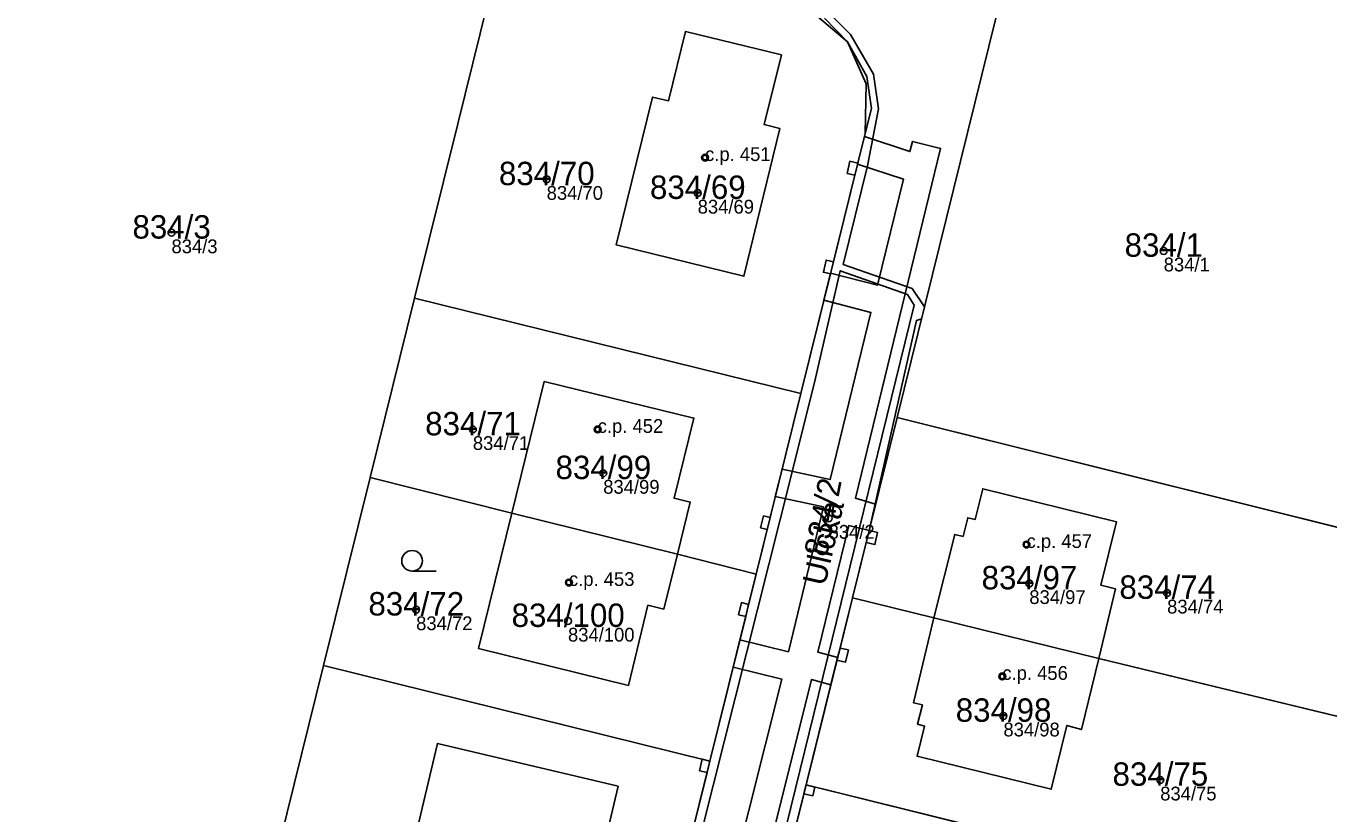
# Model space of a CAD drawing. Extents: x -603967 to -594699, y -1179315 to -1165625.
# Drawn here: x -597555.8 to -597461.1, y -1172205.2 to -1172148 of the extents above; entities that cross this region are included whole.
import ezdxf

# ---------------------------------------------------------------- set-up
doc = ezdxf.new("R2010")
doc.units = 0
for name, color, linetype in [('Definiční body', 7, 'Continuous'), ('Hranice parcel', 7, 'Continuous'), ('Parcelní čísla', 7, 'Continuous'), ('Polygon budovy', 7, 'Continuous'), ('Polygon parcely', 7, 'Continuous'), ('Pop  PČ popisy', 7, 'Continuous'), ('Věcná břemena k části', 7, 'Continuous'), ('Značky budov', 7, 'Continuous'), ('Značky kultur', 7, 'Continuous')]:
    doc.layers.add(name, color=color, linetype=linetype)

msp = doc.modelspace()

# ---------------------------------------------------------------- linework, layer by layer
at = {"layer": 'Definiční body'}
for centre in [(-597506.43, -1172157.55994), (-597517.94, -1172159.13994), (-597506.97, -1172160.13994), (-597545.19, -1172163.01994), (-597473.12, -1172164.33994), (-597523.3, -1172177.30994), (-597514.23, -1172177.30994), (-597513.83, -1172180.48994), (-597497.46, -1172183.75994), (-597483.08, -1172185.66994), (-597516.32, -1172188.42994), (-597482.88, -1172188.49994), (-597472.87, -1172189.18994), (-597527.42, -1172190.39994), (-597516.39, -1172191.22994), (-597484.84, -1172195.24994), (-597484.76, -1172198.11994), (-597473.37, -1172202.76994)]:
    msp.add_circle(centre, 0.25, dxfattribs=at)
at = {"layer": 'Hranice parcel'}
for p, q in [((-597530.76, -1172180.81), (-597527.53, -1172167.77)), ((-597527.53, -1172167.77), (-597499.48, -1172174.71)), ((-597499.48, -1172174.71), (-597502.72, -1172187.81)), ((-597492.49, -1172176.44), (-597495.73, -1172189.54)), ((-597492.49, -1172176.44), (-597451.92, -1172186.56)), ((-597534.14, -1172194.46), (-597530.76, -1172180.81)), ((-597530.76, -1172180.81), (-597520.46, -1172183.38)), ((-597520.46, -1172183.38), (-597508.44, -1172186.38)), ((-597489.81, -1172191), (-597488.29, -1172184.93)), ((-597508.44, -1172186.38), (-597502.72, -1172187.81)), ((-597502.72, -1172187.81), (-597506.08, -1172201.4)), ((-597476.61, -1172188.89), (-597477.84, -1172193.96)), ((-597495.73, -1172189.54), (-597499.09, -1172203.13)), ((-597495.73, -1172189.54), (-597489.81, -1172191)), ((-597491.3, -1172197.16), (-597489.81, -1172191)), ((-597477.84, -1172193.96), (-597489.81, -1172191)), ((-597477.84, -1172193.96), (-597479.09, -1172199.11)), ((-597477.84, -1172193.96), (-597448.46, -1172201.07)), ((-597539.96, -1172217.98), (-597534.14, -1172194.46)), ((-597534.14, -1172194.46), (-597506.08, -1172201.4)), ((-597499.09, -1172203.13), (-597475.99, -1172208.85))]:
    msp.add_line(p, q, dxfattribs=at)
for points in [[(-597482, -1172142.34), (-597482.67, -1172143.27), (-597484.7, -1172145.81), (-597485.31, -1172147.43), (-597492.49, -1172176.44)], [(-597527.53, -1172167.77), (-597524.4, -1172155.1), (-597521.68, -1172144.11)], [(-597503.8, -1172145.8), (-597499.36, -1172146.4), (-597496.09, -1172149.15), (-597494.72, -1172152.2), (-597494.8, -1172155.8), (-597496.36, -1172162.09), (-597499.48, -1172174.71)], [(-597509.09, -1172153.45), (-597510.25, -1172153.16), (-597512.9, -1172163.89), (-597503.61, -1172166.18), (-597500.99, -1172155.45), (-597502.15, -1172155.16), (-597500.89, -1172150.1), (-597507.85, -1172148.39), (-597509.09, -1172153.45)], [(-597520.46, -1172183.38), (-597518.12, -1172173.82), (-597507.24, -1172176.48), (-597508.68, -1172182.31), (-597507.51, -1172182.59), (-597508.44, -1172186.38)], [(-597488.29, -1172184.93), (-597487.69, -1172185.08), (-597487.35, -1172183.72), (-597486.81, -1172183.85), (-597486.26, -1172181.62), (-597476.54, -1172184.03), (-597477.68, -1172188.63), (-597476.61, -1172188.89)], [(-597508.44, -1172186.38), (-597509.42, -1172190.36), (-597510.58, -1172190.08), (-597512, -1172195.9), (-597522.89, -1172193.23), (-597520.46, -1172183.38)], [(-597479.09, -1172199.11), (-597480.15, -1172198.81), (-597481.29, -1172203.45), (-597491.03, -1172201.05), (-597490.49, -1172198.86), (-597491, -1172198.73), (-597490.64, -1172197.32), (-597491.3, -1172197.16)], [(-597517.46, -1172206.31), (-597518.15, -1172209.2), (-597515.91, -1172209.73), (-597517.3, -1172215.62), (-597521.86, -1172214.54), (-597522.13, -1172215.63), (-597530.41, -1172213.68), (-597529.04, -1172207.79), (-597527.76, -1172208.09), (-597525.87, -1172200.12), (-597512.75, -1172203.23), (-597513.68, -1172207.21), (-597517.46, -1172206.31)], [(-597506.08, -1172201.4), (-597510, -1172217.22), (-597511.09, -1172219.66), (-597513.05, -1172221.84), (-597516.31, -1172223.14), (-597519.69, -1172223.07)], [(-597497.34, -1172229.32), (-597499.96, -1172228.12), (-597501.54, -1172226.71), (-597503.22, -1172223.36), (-597503.18, -1172219.63), (-597499.09, -1172203.13)]]:
    msp.add_lwpolyline(points, dxfattribs=at)
at = {"layer": 'Polygon budovy'}
for points in [[(-597512.9, -1172163.89), (-597503.61, -1172166.18), (-597500.99, -1172155.45), (-597502.15, -1172155.16), (-597500.89, -1172150.1), (-597507.85, -1172148.39), (-597509.09, -1172153.45), (-597510.25, -1172153.16)], [(-597508.68, -1172182.31), (-597507.24, -1172176.48), (-597518.12, -1172173.82), (-597520.46, -1172183.38), (-597508.44, -1172186.38), (-597507.51, -1172182.59)], [(-597489.81, -1172191), (-597477.84, -1172193.96), (-597476.61, -1172188.89), (-597477.68, -1172188.63), (-597476.54, -1172184.03), (-597486.26, -1172181.62), (-597486.81, -1172183.85), (-597487.35, -1172183.72), (-597487.69, -1172185.08), (-597488.29, -1172184.93)], [(-597520.46, -1172183.38), (-597522.89, -1172193.23), (-597512, -1172195.9), (-597510.58, -1172190.08), (-597509.42, -1172190.36), (-597508.44, -1172186.38)], [(-597489.81, -1172191), (-597491.3, -1172197.16), (-597490.64, -1172197.32), (-597491, -1172198.73), (-597490.49, -1172198.86), (-597491.03, -1172201.05), (-597481.29, -1172203.45), (-597480.15, -1172198.81), (-597479.09, -1172199.11), (-597477.84, -1172193.96)], [(-597530.41, -1172213.68), (-597522.13, -1172215.63), (-597521.86, -1172214.54), (-597517.3, -1172215.62), (-597515.91, -1172209.73), (-597518.15, -1172209.2), (-597517.46, -1172206.31), (-597513.68, -1172207.21), (-597512.75, -1172203.23), (-597525.87, -1172200.12), (-597527.76, -1172208.09), (-597529.04, -1172207.79)]]:
    msp.add_lwpolyline(points, close=True, dxfattribs=at)
at = {"layer": 'Polygon parcely'}
for points in [[(-597524.4, -1172155.1), (-597521.68, -1172144.11), (-597529.61, -1172141.52), (-597534.55, -1172139.94), (-597529.56, -1172108.37), (-597553.51, -1172104.42), (-597567.49, -1172221.9), (-597563.38, -1172220.61), (-597549.43, -1172218.19), (-597539.96, -1172217.98), (-597534.14, -1172194.46), (-597530.76, -1172180.81), (-597527.53, -1172167.77)], [(-597452.41, -1172184.06), (-597452.76, -1172181.79), (-597454.8, -1172170.28), (-597457.25, -1172157.02), (-597460.58, -1172139.14), (-597461.19, -1172135.04), (-597463.88, -1172137.94), (-597482, -1172142.34), (-597482.67, -1172143.27), (-597484.7, -1172145.81), (-597485.31, -1172147.43), (-597492.49, -1172176.44), (-597451.92, -1172186.56)], [(-597499.48, -1172174.71), (-597496.36, -1172162.09), (-597494.8, -1172155.8), (-597494.72, -1172152.2), (-597496.09, -1172149.15), (-597499.36, -1172146.4), (-597503.8, -1172145.8), (-597521.68, -1172144.11), (-597524.4, -1172155.1), (-597527.53, -1172167.77)], [(-597509.09, -1172153.45), (-597510.25, -1172153.16), (-597512.9, -1172163.89), (-597503.61, -1172166.18), (-597500.99, -1172155.45), (-597502.15, -1172155.16), (-597500.89, -1172150.1), (-597507.85, -1172148.39)], [(-597509.09, -1172153.45), (-597507.85, -1172148.39), (-597500.89, -1172150.1), (-597502.15, -1172155.16), (-597500.99, -1172155.45), (-597503.61, -1172166.18), (-597512.9, -1172163.89), (-597510.25, -1172153.16)], [(-597520.46, -1172183.38), (-597518.12, -1172173.82), (-597507.24, -1172176.48), (-597508.68, -1172182.31), (-597507.51, -1172182.59), (-597508.44, -1172186.38), (-597502.72, -1172187.81), (-597499.48, -1172174.71), (-597527.53, -1172167.77), (-597530.76, -1172180.81)], [(-597508.44, -1172186.38), (-597507.51, -1172182.59), (-597508.68, -1172182.31), (-597507.24, -1172176.48), (-597518.12, -1172173.82), (-597520.46, -1172183.38)], [(-597477.68, -1172188.63), (-597476.61, -1172188.89), (-597477.84, -1172193.96), (-597448.46, -1172201.07), (-597449.7, -1172197.16), (-597450.12, -1172195.85), (-597450.21, -1172195.34), (-597451.85, -1172186.95), (-597451.92, -1172186.56), (-597492.49, -1172176.44), (-597495.73, -1172189.54), (-597489.81, -1172191), (-597488.29, -1172184.93), (-597487.69, -1172185.08), (-597487.35, -1172183.72), (-597486.81, -1172183.85), (-597486.26, -1172181.62), (-597476.54, -1172184.03)], [(-597506.08, -1172201.4), (-597502.72, -1172187.81), (-597508.44, -1172186.38), (-597509.42, -1172190.36), (-597510.58, -1172190.08), (-597512, -1172195.9), (-597522.89, -1172193.23), (-597520.46, -1172183.38), (-597530.76, -1172180.81), (-597534.14, -1172194.46)], [(-597477.84, -1172193.96), (-597476.61, -1172188.89), (-597477.68, -1172188.63), (-597476.54, -1172184.03), (-597486.26, -1172181.62), (-597486.81, -1172183.85), (-597487.35, -1172183.72), (-597487.69, -1172185.08), (-597488.29, -1172184.93), (-597489.81, -1172191)], [(-597520.46, -1172183.38), (-597522.89, -1172193.23), (-597512, -1172195.9), (-597510.58, -1172190.08), (-597509.42, -1172190.36), (-597508.44, -1172186.38)], [(-597499.09, -1172203.13), (-597475.99, -1172208.85), (-597454.29, -1172214.22), (-597449.64, -1172215.37), (-597447.93, -1172212.94), (-597447, -1172210.17), (-597448.22, -1172202.57), (-597448.46, -1172201.07), (-597477.84, -1172193.96), (-597479.09, -1172199.11), (-597480.15, -1172198.81), (-597481.29, -1172203.45), (-597491.03, -1172201.05), (-597490.49, -1172198.86), (-597491, -1172198.73), (-597490.64, -1172197.32), (-597491.3, -1172197.16), (-597489.81, -1172191), (-597495.73, -1172189.54)], [(-597477.84, -1172193.96), (-597489.81, -1172191), (-597491.3, -1172197.16), (-597490.64, -1172197.32), (-597491, -1172198.73), (-597490.49, -1172198.86), (-597491.03, -1172201.05), (-597481.29, -1172203.45), (-597480.15, -1172198.81), (-597479.09, -1172199.11)], [(-597534.14, -1172194.46), (-597539.96, -1172217.98), (-597519.69, -1172223.07), (-597516.31, -1172223.14), (-597513.05, -1172221.84), (-597511.09, -1172219.66), (-597510, -1172217.22), (-597506.08, -1172201.4)], [(-597517.46, -1172206.31), (-597518.15, -1172209.2), (-597515.91, -1172209.73), (-597517.3, -1172215.62), (-597521.86, -1172214.54), (-597522.13, -1172215.63), (-597530.41, -1172213.68), (-597529.04, -1172207.79), (-597527.76, -1172208.09), (-597525.87, -1172200.12), (-597512.75, -1172203.23), (-597513.68, -1172207.21)], [(-597517.46, -1172206.31), (-597513.68, -1172207.21), (-597512.75, -1172203.23), (-597525.87, -1172200.12), (-597527.76, -1172208.09), (-597529.04, -1172207.79), (-597530.41, -1172213.68), (-597522.13, -1172215.63), (-597521.86, -1172214.54), (-597517.3, -1172215.62), (-597515.91, -1172209.73), (-597518.15, -1172209.2)], [(-597475.99, -1172208.85), (-597499.09, -1172203.13), (-597503.18, -1172219.63), (-597503.22, -1172223.36), (-597501.54, -1172226.71), (-597499.96, -1172228.12), (-597497.34, -1172229.32), (-597482.92, -1172233.12), (-597479.84, -1172222.71), (-597477.76, -1172216.03)]]:
    msp.add_lwpolyline(points, close=True, dxfattribs=at)
msp.add_lwpolyline([(-597499.36, -1172146.4), (-597496.09, -1172149.15), (-597494.72, -1172152.2), (-597494.8, -1172155.8), (-597496.36, -1172162.09), (-597499.48, -1172174.71), (-597502.72, -1172187.81), (-597506.08, -1172201.4), (-597510, -1172217.22), (-597511.09, -1172219.66), (-597513.05, -1172221.84), (-597516.31, -1172223.14), (-597519.69, -1172223.07), (-597497.34, -1172229.32), (-597499.96, -1172228.12), (-597501.54, -1172226.71), (-597503.22, -1172223.36), (-597503.18, -1172219.63), (-597499.09, -1172203.13), (-597495.73, -1172189.54), (-597492.49, -1172176.44), (-597485.31, -1172147.43)], dxfattribs=at)
at = {"layer": 'Věcná břemena k části'}
for points in [[(-597497.76, -1172147.43), (-597496.09, -1172149.15), (-597494.68, -1172151.66), (-597494.34, -1172153.99), (-597494.8, -1172155.8), (-597495.34, -1172157.97), (-597495.55, -1172158.84), (-597496.36, -1172162.09), (-597497.11, -1172165.14), (-597497.33, -1172166.01), (-597499.48, -1172174.71), (-597501.71, -1172183.71), (-597501.92, -1172184.58), (-597502.72, -1172187.81), (-597503.27, -1172190.02), (-597503.48, -1172190.89), (-597506.08, -1172201.4), (-597506.29, -1172202.23), (-597510, -1172217.22)], [(-597503.18, -1172219.63), (-597499.25, -1172203.78), (-597499.09, -1172203.13), (-597499.04, -1172202.91), (-597496.85, -1172194.06), (-597496.63, -1172193.19), (-597495.73, -1172189.54), (-597494.74, -1172185.53), (-597494.52, -1172184.65), (-597491.08, -1172169.39), (-597490.72, -1172169.28), (-597490.5, -1172168.4), (-597491.4, -1172167.08), (-597496.4, -1172165.32), (-597494.64, -1172158.15), (-597493.84, -1172154.01), (-597494.2, -1172151.5), (-597495.87, -1172148.62), (-597497.44, -1172147.05)], [(-597502, -1172208.66), (-597498.71, -1172195.48), (-597497.29, -1172195.86), (-597496.8, -1172193.88), (-597498.23, -1172193.49), (-597495.99, -1172184.29), (-597494.52, -1172184.65), (-597494.05, -1172182.73), (-597495.51, -1172182.31), (-597489.33, -1172156.89), (-597491.37, -1172156.39), (-597491.55, -1172157.13), (-597494.86, -1172156.04), (-597495.35, -1172158.03), (-597492.03, -1172159.12), (-597493.91, -1172166.83), (-597497.31, -1172165.95), (-597497.8, -1172167.93), (-597494.39, -1172168.81), (-597497.35, -1172180.95), (-597500.84, -1172180.19), (-597501.33, -1172182.17), (-597497.83, -1172182.94), (-597500.38, -1172193.46), (-597503.9, -1172192.59), (-597504.39, -1172194.57), (-597500.86, -1172195.44), (-597504.44, -1172209.72)]]:
    msp.add_lwpolyline(points, dxfattribs=at)
for points in [[(-597496.12, -1172158.71), (-597495.55, -1172158.84), (-597495.34, -1172157.97), (-597495.91, -1172157.83)], [(-597497.33, -1172166.01), (-597497.11, -1172165.14), (-597497.63, -1172165.01), (-597497.84, -1172165.89)], [(-597500.56, -1172228.42), (-597516.16, -1172223.57), (-597512.27, -1172221.82), (-597509.87, -1172219.12), (-597501, -1172183.95), (-597498.49, -1172173.91), (-597496.61, -1172165.78), (-597491.74, -1172167.5), (-597491.24, -1172168.28), (-597501.84, -1172211.48), (-597503.51, -1172219.82), (-597503.77, -1172223.05), (-597502.57, -1172225.81)], [(-597502.4, -1172184.46), (-597501.92, -1172184.58), (-597501.71, -1172183.71), (-597502.19, -1172183.59)], [(-597494.52, -1172184.65), (-597494.74, -1172185.53), (-597494.1, -1172185.67), (-597493.9, -1172184.8)], [(-597504, -1172190.77), (-597503.48, -1172190.89), (-597503.27, -1172190.02), (-597503.79, -1172189.89)], [(-597496.02, -1172193.33), (-597496.63, -1172193.19), (-597496.85, -1172194.06), (-597496.23, -1172194.21)], [(-597506.84, -1172202.1), (-597506.29, -1172202.23), (-597506.08, -1172201.4), (-597506.64, -1172201.26)], [(-597498.6, -1172203.93), (-597498.45, -1172203.29), (-597499.09, -1172203.13), (-597499.25, -1172203.78)]]:
    msp.add_lwpolyline(points, close=True, dxfattribs=at)
at = {"layer": 'Značky budov'}
for centre in [(-597506.4368, -1172157.55916), (-597514.2368, -1172177.30916), (-597483.0868, -1172185.66916), (-597516.3268, -1172188.42916), (-597484.8468, -1172195.24916)]:
    msp.add_circle(centre, 0.175, dxfattribs=at)
at = {"layer": 'Značky kultur'}
msp.add_line((-597527.713, -1172187.6), (-597525.963, -1172187.6), dxfattribs=at)
msp.add_circle((-597527.71286, -1172186.84981), 0.75, dxfattribs=at)

# ---------------------------------------------------------------- texts
at = {"layer": 'Definiční body'}
for s, p in [('c.p. 451', (-597506.43, -1172157.81)), ('834/70', (-597517.94, -1172160.629)), ('834/69', (-597506.97, -1172161.629)), ('834/3', (-597545.19, -1172164.509)), ('834/1', (-597473.12, -1172165.829)), ('c.p. 452', (-597514.23, -1172177.56)), ('834/71', (-597523.3, -1172178.799)), ('834/99', (-597513.83, -1172181.979)), ('834/2', (-597497.46, -1172185.249)), ('c.p. 457', (-597483.08, -1172185.92)), ('c.p. 453', (-597516.32, -1172188.68)), ('834/97', (-597482.88, -1172189.989)), ('834/74', (-597472.87, -1172190.679)), ('834/72', (-597527.42, -1172191.889)), ('834/100', (-597516.39, -1172192.719)), ('c.p. 456', (-597484.84, -1172195.5)), ('834/98', (-597484.76, -1172199.609)), ('834/75', (-597473.37, -1172204.259))]:
    msp.add_text(s, height=0.999996, dxfattribs=at).set_placement(p)
at = {"layer": 'Parcelní čísla'}
for s, p in [('834/70', (-597521.406, -1172159.565)), ('834/69', (-597510.436, -1172160.565)), ('834/3', (-597548.026, -1172163.445)), ('834/1', (-597475.956, -1172164.765)), ('834/71', (-597526.766, -1172177.735)), ('834/99', (-597517.296, -1172180.915)), ('834/97', (-597486.346, -1172188.925)), ('834/74', (-597476.336, -1172189.615)), ('834/72', (-597530.886, -1172190.825)), ('834/100', (-597520.486, -1172191.655)), ('834/98', (-597488.226, -1172198.545)), ('834/75', (-597476.836, -1172203.195))]:
    msp.add_text(s, height=1.699998, dxfattribs=at).set_placement(p)
msp.add_text('834/2', height=1.699998, rotation=79, dxfattribs=at).set_placement((-597497.583, -1172186.625))
at = {"layer": 'Pop  PČ popisy'}
msp.add_text('Ulicka', height=1.699998, rotation=77, dxfattribs=at).set_placement((-597497.717, -1172188.748))

doc.saveas('drawing.dxf')
